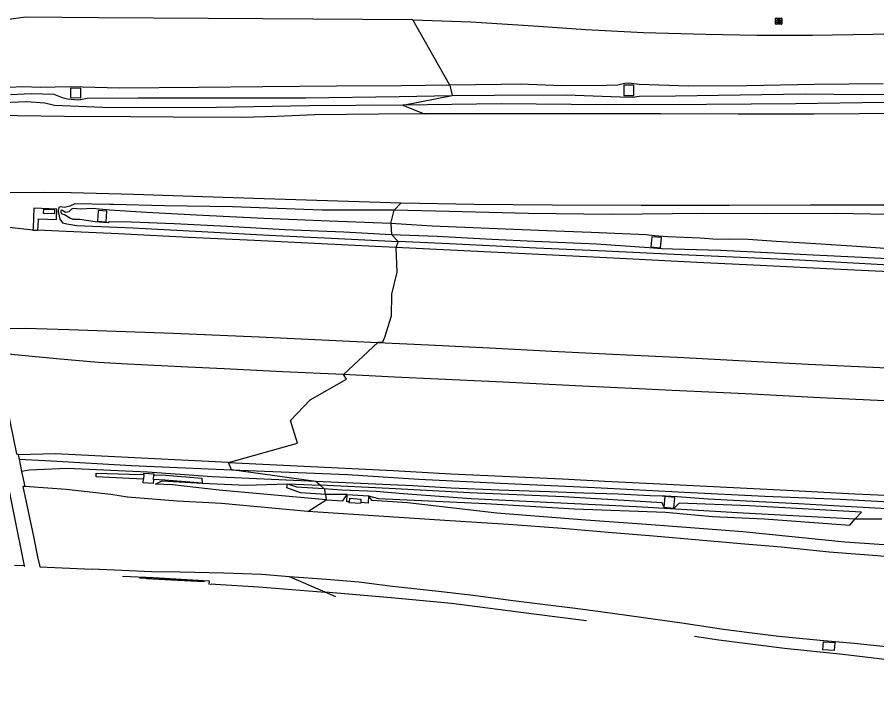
# Model space of a CAD drawing. Extents: x 160203 to 161526, y 379529 to 381797.
# Drawn here: x 160995.1 to 161134.7, y 379548.6 to 379658.1 of the extents above; entities that cross this region are included whole.
import ezdxf

# ---------------------------------------------------------------- set-up
doc = ezdxf.new("R2010")
doc.units = 0
for name, color, linetype in [('IMGEO_Berm_groen', 7, 'Continuous'), ('IMGEO_Berm_open', 7, 'Continuous'), ('IMGEO_Geluidsscherm', 7, 'Continuous'), ('IMGEO_Grasland_overig', 7, 'Continuous'), ('IMGEO_Muur', 7, 'Continuous'), ('IMGEO_Rijbaan_autosnelweg', 7, 'Continuous'), ('IMGEO_Rijbaan_autoweg', 7, 'Continuous'), ('IMGEO_Rioolput', 7, 'Continuous'), ('IMGEO_Struiken', 7, 'Continuous'), ('IMGEO_Terreindeel_gesloten', 7, 'Continuous'), ('IMGEO_Terreindeel_open', 7, 'Continuous')]:
    doc.layers.add(name, color=color, linetype=linetype)

msp = doc.modelspace()

# ---------------------------------------------------------------- linework, layer by layer
at = {"layer": 'IMGEO_Berm_groen'}
for points in [[(161065.34, 379647.05), (161057.45, 379646.95), (161046.92, 379646.85), (161034.97, 379646.75), (161024.54, 379646.68), (161011.67, 379646.54), (161005.65, 379646.7), (161003.54, 379646.78), (160998.89, 379646.68), (160995.92, 379646.77), (160993.82, 379646.67)], [(161135.79, 379647.26), (161124.62, 379647.17), (161113.57, 379646.94), (161104.12, 379646.87), (161096.14, 379647.14), (161094.44, 379647.38), (161093.78, 379647.29), (161092.67, 379647.02), (161090.83, 379646.96), (161083.58, 379646.95), (161076.78, 379647.22), (161073.68, 379647.12), (161065.34, 379647.05)], [(161065.34, 379647.05), (161065.73, 379645.35)], [(161095.27, 379645.36), (161095.27, 379647.05), (161093.62, 379647.04), (161093.62, 379645.36), (161095.27, 379645.36)], [(160994, 379645.51), (160997.36, 379645.67), (161001, 379645.56), (161002.36, 379645.03), (161003.25, 379644.83), (161005, 379644.65), (161006.43, 379644.9), (161014.67, 379644.98), (161028.57, 379644.95), (161041.92, 379644.99), (161057.13, 379645.22), (161065.73, 379645.35)], [(161005.38, 379644.98), (161005.41, 379646.5), (161003.74, 379646.54), (161003.71, 379645.01), (161005.38, 379644.98)], [(161065.73, 379645.35), (161072.63, 379645.42), (161084.25, 379645.44), (161093.05, 379645.13), (161095.02, 379645.1), (161096.13, 379645.25), (161102.03, 379645.32), (161112.52, 379645.45), (161123.1, 379645.6), (161132.47, 379645.5), (161143.03, 379645.65)], [(161057.72, 379643.77), (161042.51, 379643.69), (161027.45, 379643.43), (161010.23, 379643.34), (161001.15, 379643.72), (160999.55, 379644.13), (160996.55, 379644.3), (160991.39, 379644.13), (160989.99, 379643.61)], [(161197.64, 379644.08), (161195.73, 379643.78), (161189.04, 379643.82), (161176.74, 379644.18), (161162.45, 379644.22), (161150.23, 379644.18), (161135.96, 379644.21), (161121.6, 379644.02), (161107.09, 379643.9), (161090.78, 379643.85), (161073.7, 379643.98), (161057.72, 379643.77)], [(161057.72, 379643.77), (161061.17, 379642.39)], [(160998.44, 379623.46), (160998.49, 379624.15), (160998.51, 379625.33), (161001.46, 379625.22), (161001.48, 379626.91), (160997.76, 379627.03), (160997.64, 379623.84), (160997.61, 379623.5)], [(161056.31, 379626.72), (161044.57, 379626.7), (161030.04, 379627.25), (161019.01, 379627.43), (161010.7, 379627.63), (161010.29, 379627.64), (161010.11, 379627.64), (161004.45, 379627.78), (161003.6, 379627.35), (161002.73, 379627.18), (161002.1, 379627.29), (161001.81, 379627.15), (161001.71, 379626.53), (161001.99, 379625.26), (161002.43, 379624.66), (161003.11, 379624.49), (161004.77, 379624.24), (161013.84, 379623.84), (161025.04, 379623.26), (161035.97, 379622.65), (161046.11, 379622.16), (161056.96, 379621.61)], [(161055.75, 379624.54), (161045.79, 379624.92), (161035.16, 379625.37), (161025.22, 379625.84), (161016.06, 379626.37), (161010.07, 379626.71), (161007.31, 379626.99), (161005.28, 379626.87), (161004.21, 379627), (161003.9, 379626.91), (161003.43, 379626.46), (161002.94, 379626.35), (161002.66, 379626.53), (161002.34, 379626.72), (161002.17, 379626.6), (161002.14, 379626.34), (161002.33, 379626.15), (161002.73, 379626.01), (161003.73, 379625.44), (161004.1, 379625.26), (161005.26, 379625.25), (161007.75, 379624.89), (161009.81, 379624.72), (161010.09, 379624.9), (161013.66, 379624.85), (161020.56, 379624.58), (161029.17, 379624.12), (161038.57, 379623.6), (161048.15, 379623.2), (161055.86, 379622.75)], [(161056.31, 379626.72), (161057.43, 379627.91)], [(161009.64, 379626.57), (161008.2, 379626.67), (161008.09, 379624.92), (161009.52, 379624.83), (161009.64, 379626.57)], [(161198.4, 379615.02), (161198.09, 379618.24), (161197.72, 379619.37), (161196.81, 379620.42), (161195.6, 379621.78), (161194.56, 379622.66), (161193.3, 379623.4), (161192.17, 379623.85), (161189.63, 379624.39), (161180.24, 379625.07), (161166.27, 379625.28), (161154.2, 379625.73), (161142.12, 379625.91), (161128.13, 379626.17), (161116.76, 379626.13), (161106.54, 379626.2), (161091.62, 379626.03), (161078.12, 379626.19), (161065.27, 379626.52), (161056.31, 379626.72)], [(161138.29, 379620.35), (161131.49, 379620.8), (161123.94, 379621.3), (161118.36, 379621.63), (161113.86, 379621.97), (161110.78, 379622.03), (161108.82, 379621.97), (161106.03, 379622.15), (161100.74, 379622.38), (161098.59, 379622.58), (161097.26, 379622.69), (161088.35, 379623.11), (161081.12, 379623.37), (161071.77, 379623.72), (161062.49, 379624.14), (161055.75, 379624.54)], [(161055.75, 379624.54), (161055.86, 379622.75)], [(161055.86, 379622.75), (161063.32, 379622.52), (161072.19, 379621.99), (161079.08, 379621.69), (161089.18, 379621.27), (161097.76, 379620.64), (161099.79, 379620.49), (161101.55, 379620.46), (161109.36, 379620.24), (161118.05, 379619.8), (161124.38, 379619.47), (161132.29, 379619.07), (161141.65, 379618.6)], [(161056.96, 379621.61), (161056.57, 379620.64)], [(161193.13, 379615.29), (161189.13, 379615.37), (161179.51, 379615.71), (161166.23, 379616.4), (161155.97, 379616.85), (161146.85, 379617.25), (161135.76, 379617.83), (161122.16, 379618.6), (161111.41, 379619.09), (161101.81, 379619.52), (161090.67, 379620.05), (161079.38, 379620.57), (161065.32, 379621.23), (161056.96, 379621.61)], [(161099.73, 379622.26), (161098.16, 379622.38), (161098.03, 379620.75), (161099.6, 379620.63), (161099.73, 379622.26)], [(161053.64, 379605.22), (161048.08, 379600.03)], [(160995.24, 379586.95), (160995.38, 379586.28)], [(160995.38, 379586.28), (161000.58, 379586.01), (161013.63, 379585.23), (161029.88, 379584.52)], [(161029.88, 379584.52), (161029.39, 379585.71)], [(161043.6, 379582.65), (161026.72, 379583.42), (161016.25, 379584.16), (161003.2, 379584.73), (160997.01, 379584.5), (160995.79, 379584.28)], [(160995.79, 379584.28), (160996.3, 379581.84)], [(161015.59, 379583.02), (161013.33, 379583.11), (161007.87, 379583.38), (161007.92, 379583.98), (161013.33, 379583.85), (161015.63, 379583.78)], [(161015.63, 379583.78), (161015.59, 379583.02)], [(161015.63, 379583.78), (161015.64, 379583.98), (161017.25, 379583.88), (161017.24, 379583.73)], [(161017.2, 379582.96), (161017.24, 379583.73)], [(161017.24, 379583.73), (161019.16, 379583.67), (161025.09, 379583.16), (161025.11, 379582.39)], [(161043.6, 379582.65), (161029.88, 379584.52)], [(161029.88, 379584.52), (161048.74, 379583.75), (161060.34, 379583.02), (161073.6, 379582.34), (161088.94, 379581.67), (161103.48, 379580.92), (161116.53, 379580.26), (161128.82, 379579.77), (161142.76, 379579), (161157.69, 379578.24), (161172.55, 379577.59), (161186.31, 379576.91), (161192.33, 379576.66), (161193, 379576.41), (161193.22, 379576.23)], [(161017.2, 379582.96), (161017.16, 379582.31), (161015.55, 379582.4), (161015.59, 379583.02)], [(161025.11, 379582.39), (161019.07, 379582.88), (161017.2, 379582.96)], [(161045.29, 379579.68), (161027.88, 379581.25), (161020.29, 379582.1), (161017.53, 379582.21), (161018.6, 379582.74), (161025.11, 379582.39)], [(161025.11, 379582.39), (161032.27, 379582.05), (161039, 379582.27)], [(161044.3, 379582.02), (161043.6, 379582.65)], [(161137.38, 379578.16), (161129.61, 379578.59), (161122.01, 379579.02), (161113.49, 379579.42), (161107.35, 379579.74), (161102.3, 379580.14), (161100.41, 379580.28), (161099.85, 379580.23), (161097.93, 379580.32), (161092.74, 379580.59), (161087.13, 379580.76), (161081.55, 379580.96), (161073.35, 379581.23), (161065.57, 379581.56), (161059.37, 379581.94), (161043.6, 379582.65)], [(161039, 379582.27), (161044.3, 379582.02)], [(161044.91, 379581.48), (161044.3, 379582.02)], [(161100.14, 379578.47), (161100.11, 379578.54), (161099.84, 379579.15), (161083.82, 379580.13), (161068.59, 379580.77), (161055.49, 379581.51), (161044.3, 379582.02)], [(161045.17, 379580.51), (161045.05, 379581.35), (161044.91, 379581.48)], [(161044.91, 379581.48), (161047.83, 379581.28), (161053.37, 379581.04), (161057.78, 379580.67), (161068.85, 379579.86), (161095.68, 379578.57), (161113.02, 379577.57), (161131.23, 379576.58)], [(161042.31, 379577.74), (161045.29, 379579.68)], [(161048.69, 379580.55), (161045.17, 379580.51)], [(161045.17, 379580.51), (161045.29, 379579.68)], [(161045.29, 379579.68), (161047.96, 379579.51), (161048.69, 379580.55)], [(161049.07, 379579.32), (161048.61, 379579.34), (161048.69, 379580.55)], [(161048.69, 379580.55), (161052.15, 379580.33)], [(161052.15, 379580.33), (161052.08, 379579.13), (161050.88, 379579.2)], [(161198.12, 379575.98), (161197.89, 379573.23), (161197.29, 379572.03), (161196.5, 379571.13), (161195.22, 379570.29), (161193.71, 379569.54), (161192.18, 379569.29), (161188.02, 379569.24), (161177.58, 379569.84), (161160.87, 379570.62), (161144.71, 379571.73), (161129.56, 379572.77), (161112.97, 379574.44), (161098.06, 379575.62), (161087.48, 379576.35), (161072.98, 379577.5), (161058.49, 379579.16), (161052.73, 379579.56), (161052.15, 379580.33)], [(161052.15, 379580.33), (161053.79, 379579.89), (161071.22, 379579.06), (161085.61, 379578.18), (161100.39, 379577.64), (161108.05, 379576.94), (161116.48, 379576.58), (161130.33, 379575.55), (161131.23, 379576.58)], [(161101.76, 379578.3), (161101.94, 379580.05), (161100.32, 379580.22), (161100.14, 379578.47)], [(161050.88, 379579.2), (161050.87, 379579.07), (161049.07, 379579.18), (161049.07, 379579.32)], [(161100.14, 379578.47), (161101.76, 379578.3)], [(161131.23, 379576.58), (161132.24, 379577.67), (161128.36, 379577.86), (161114.04, 379578.68), (161102.63, 379579.14), (161101.87, 379578.37), (161101.76, 379578.3)], [(161131.23, 379576.58), (161135.53, 379576.59)], [(161012.19, 379567.26), (161017.19, 379567.04), (161026.28, 379566.51), (161026.23, 379565.9)], [(161045.13, 379564.65), (161039.33, 379567.12)], [(161026.45, 379565.88), (161026.62, 379566), (161027.28, 379565.98), (161034.28, 379565.53), (161045.13, 379564.65)], [(161087.57, 379559.97), (161079, 379561.08), (161065.61, 379562.83), (161055.84, 379563.73), (161045.13, 379564.65)], [(161046.82, 379563.91), (161045.13, 379564.65)], [(161186.3, 379548.63), (161186.08, 379549.18), (161185.77, 379549.59), (161185.11, 379549.92), (161182.54, 379550.29), (161173.4, 379550.95), (161163.19, 379551.71), (161151.01, 379552.5), (161138.77, 379553.4), (161129.24, 379554.53), (161119.74, 379555.5), (161109.09, 379556.85), (161105.11, 379557.43)], [(161125.98, 379555.29), (161126.08, 379556.6), (161127.9, 379556.46), (161127.8, 379555.15), (161125.98, 379555.29)]]:
    msp.add_lwpolyline(points, dxfattribs=at)
at = {"layer": 'IMGEO_Berm_open'}
for points in [[(160980.9, 379643.97), (160986.01, 379619.11), (160991.11, 379593.96), (160996.2, 379568.92)], [(160996.2, 379568.92), (160994.63, 379568.99)], [(160996.2, 379568.92), (160996.23, 379568.8)]]:
    msp.add_lwpolyline(points, dxfattribs=at)
at = {"layer": 'IMGEO_Geluidsscherm'}
msp.add_lwpolyline([(161016.07, 379566.88), (161021.18, 379566.61), (161025.38, 379566.37)], dxfattribs=at)
at = {"layer": 'IMGEO_Grasland_overig'}
for points in [[(161059.34, 379657.65), (161034.97, 379657.8), (161008.31, 379658), (160996.48, 379658.08), (160992.48, 379657.53), (160989.11, 379656.07), (160987.21, 379654.82), (160984.47, 379652.02), (160983.05, 379649.61), (160982.23, 379647.65), (160981.97, 379645.84), (160982.32, 379644.01)], [(161065.34, 379647.05), (161059.34, 379657.65)], [(161059.34, 379657.65), (161068.77, 379657.32), (161078.97, 379656.69), (161087.46, 379656.08), (161096.84, 379655.61), (161106.96, 379655.31), (161115.23, 379655.17), (161124.27, 379655.15), (161134.09, 379655.32), (161144.04, 379655.58), (161149.67, 379655.38), (161157.8, 379654.92), (161166.44, 379654.73), (161176.45, 379654.69), (161184.21, 379654.6), (161196.44, 379655.01), (161198.1, 379654.5), (161200.22, 379653.24), (161201.56, 379651.76), (161202.57, 379650), (161203.11, 379648.3), (161203.4, 379646.1), (161203.42, 379644.99), (161203.44, 379643.79)], [(161057.72, 379643.77), (161065.73, 379645.35)], [(161055.75, 379624.54), (161056.31, 379626.72)], [(161056.96, 379621.61), (161055.86, 379622.75)], [(160995.38, 379586.28), (160995.79, 379584.28)]]:
    msp.add_lwpolyline(points, dxfattribs=at)
at = {"layer": 'IMGEO_Muur'}
msp.add_lwpolyline([(161014.92, 379566.99), (161021.18, 379566.66), (161025.39, 379566.42), (161025.39, 379566.32), (161021.18, 379566.56), (161017.23, 379566.77)], dxfattribs=at)
at = {"layer": 'IMGEO_Rijbaan_autosnelweg'}
for points in [[(160997.61, 379623.5), (160994.27, 379623.87), (160987.59, 379624.23)], [(160997.61, 379623.5), (160998.44, 379623.46)], [(161056.57, 379620.64), (161044.48, 379621.25), (161033.6, 379621.79), (161022.89, 379622.27), (161011.52, 379622.88), (161001.85, 379623.32), (160998.44, 379623.46)], [(161056.57, 379620.64), (161056.77, 379616.63), (161055.86, 379613.05), (161055.83, 379609.52), (161054.76, 379606.02), (161054.44, 379605.29), (161053.64, 379605.22)], [(161193.1, 379614.06), (161192.88, 379614.01), (161185.17, 379614.29), (161172.98, 379614.96), (161161.99, 379615.48), (161150.86, 379616.02), (161140.17, 379616.53), (161126.6, 379617.19), (161115.78, 379617.73), (161105.52, 379618.23), (161091.95, 379618.92), (161079.8, 379619.51), (161067.61, 379620.11), (161056.57, 379620.64)], [(160991.04, 379607.48), (160996.43, 379607.55), (161003.46, 379607.34), (161020.39, 379606.73), (161034.4, 379606.14), (161053.64, 379605.22)], [(161053.64, 379605.22), (161061.89, 379604.84), (161071.81, 379604.34), (161081.92, 379603.82), (161090.7, 379603.4), (161103.38, 379602.79), (161114.35, 379602.21), (161123.61, 379601.7), (161136.41, 379601.11), (161148.22, 379600.53), (161158.46, 379600.05), (161169.58, 379599.55), (161180.57, 379598.92), (161193.73, 379598.12), (161199.13, 379597.66), (161200.26, 379597.29)], [(160991.55, 379603.52), (160994.91, 379587.41), (160994.97, 379587.12), (160995.21, 379587.1), (160995.24, 379586.95)], [(161048.08, 379600.03), (161038.15, 379600.48), (161028.67, 379600.97), (161022.77, 379601.22), (161012.99, 379601.7), (161008.24, 379601.97), (161001.45, 379602.58), (160991.74, 379603.51), (160991.55, 379603.52)], [(161029.39, 379585.71), (161040.59, 379588.89), (161039.47, 379592.57), (161042.66, 379595.93), (161048.55, 379599.26), (161048.08, 379600.03)], [(161200.24, 379593.49), (161199.92, 379593.24), (161190.77, 379593.64), (161186.99, 379593.51), (161184.13, 379593.42), (161179.05, 379593.6), (161171.02, 379593.98), (161159.81, 379594.51), (161148.39, 379595.1), (161135.99, 379595.72), (161125.52, 379596.24), (161113.39, 379596.86), (161101.5, 379597.42), (161096.09, 379597.71), (161086.86, 379598.13), (161074.05, 379598.77), (161063.44, 379599.25), (161056.36, 379599.6), (161048.08, 379600.03)], [(161029.39, 379585.71), (161014.2, 379586.47), (161001.24, 379587.15), (160995.24, 379586.95)], [(161029.39, 379585.71), (161056.15, 379584.42), (161065.53, 379583.9), (161075.11, 379583.46), (161083.66, 379583.09), (161090.52, 379582.7), (161100.63, 379582.21), (161110.35, 379581.72), (161120.11, 379581.23), (161131.17, 379580.65), (161142.39, 379580.15), (161151.64, 379579.72), (161163.78, 379579.15), (161175.18, 379578.59), (161185.58, 379578.1), (161193.24, 379577.31)]]:
    msp.add_lwpolyline(points, dxfattribs=at)
at = {"layer": 'IMGEO_Rijbaan_autoweg'}
for points in [[(161061.17, 379642.39), (161053.8, 379642.35), (161043.41, 379642.2), (161037.26, 379641.94), (161031.57, 379641.8), (161020.39, 379641.83), (161013.53, 379641.88), (161002.75, 379641.96), (160995.11, 379642.04), (160989.99, 379642.15)], [(161197.55, 379642.39), (161190.72, 379642.5), (161179.21, 379642.56), (161166.67, 379642.55), (161153.41, 379642.48), (161139.3, 379642.42), (161124.58, 379642.32), (161112.19, 379642.3), (161099.6, 379642.37), (161091.09, 379642.4), (161072.99, 379642.38), (161061.17, 379642.39)], [(160986.62, 379629.25), (160989.8, 379629.5), (160993.27, 379629.57), (160999.32, 379629.66), (161003.83, 379629.57), (161013.96, 379629.3), (161025.24, 379628.94), (161035.22, 379628.62), (161057.43, 379627.91)], [(161057.43, 379627.91), (161069.31, 379627.71), (161082.06, 379627.6), (161096.43, 379627.56), (161110.73, 379627.52), (161123.99, 379627.57), (161139.34, 379627.6), (161173.84, 379627.22), (161182.27, 379627.11), (161191.28, 379626.29), (161196.83, 379625.9)], [(160996.3, 379581.84), (160995.99, 379581.85), (160997, 379577.03), (160997.69, 379573.7), (160998.39, 379570.39), (160998.67, 379569.04), (160998.72, 379568.79), (161007.23, 379568.39)], [(161042.31, 379577.74), (161028.28, 379579.04), (161021.05, 379579.44), (161013, 379580.11), (161010.3, 379580.5), (161003.02, 379581.31), (160996.3, 379581.84)], [(161200.15, 379567.06), (161196.89, 379566.96), (161193.12, 379567.09), (161190.96, 379567.04), (161187.83, 379567.01), (161182.03, 379567.28), (161174.99, 379567.62), (161166.49, 379568.09), (161159.46, 379568.54), (161150.29, 379569.24), (161141.91, 379569.91), (161134.78, 379570.55), (161127, 379571.17), (161119.19, 379571.94), (161112.67, 379572.53), (161105.86, 379573.12), (161098.46, 379573.75), (161091.08, 379574.37), (161083.62, 379574.98), (161074.91, 379575.63), (161064.55, 379576.29), (161055.46, 379576.88), (161042.31, 379577.74)], [(161039.33, 379567.12), (161034.82, 379567.5), (161028.65, 379567.73), (161021.54, 379567.9), (161016.89, 379567.94), (161007.23, 379568.39)], [(161139.9, 379555.37), (161131.05, 379556.29), (161125.55, 379556.81), (161118.82, 379557.45), (161114.04, 379558.04), (161109.84, 379558.6), (161103.05, 379559.64), (161096.85, 379560.5), (161091.78, 379561.19), (161085.76, 379562.01), (161080.85, 379562.62), (161075.24, 379563.32), (161069.13, 379564.11), (161064.02, 379564.7), (161056.05, 379565.58), (161050.59, 379566.28), (161045.34, 379566.73), (161039.33, 379567.12)]]:
    msp.add_lwpolyline(points, dxfattribs=at)
at = {"layer": 'IMGEO_Rioolput'}
for p, q in [((161118.29, 379657), (161118.29, 379657.85)), ((161118.37, 379657.92), (161119.22, 379657.92)), ((161119.29, 379657.85), (161119.29, 379657)), ((161119.22, 379656.92), (161118.37, 379656.92)), ((161118.78, 379657.7), (161118.81, 379657.7)), ((161118.8, 379657.14), (161118.78, 379657.14))]:
    msp.add_line(p, q, dxfattribs=at)
for points in [[(161118.29, 379657), (161118.29, 379657.85)], [(161118.37, 379657.92), (161119.22, 379657.92)], [(161119.29, 379657.85), (161119.29, 379657)], [(161119.22, 379656.92), (161118.37, 379656.92)], [(161118.88, 379657.62), (161118.63, 379657.62), (161118.63, 379657.22)], [(161118.63, 379657.22), (161118.75, 379657.22), (161118.75, 379657.39), (161118.77, 379657.39)], [(161118.81, 379657.54), (161118.75, 379657.54), (161118.75, 379657.46)], [(161118.75, 379657.46), (161118.81, 379657.46)], [(161118.81, 379657.36), (161118.88, 379657.22), (161119.02, 379657.22), (161118.96, 379657.35)]]:
    msp.add_lwpolyline(points, dxfattribs=at)
for centre, radius, start, end in [((161118.37, 379657.85), 0.0765, 91.552, 178.448), ((161118.37, 379657.85), 0.0765, 91.552, 178.448), ((161119.22, 379657.85), 0.0765, 1.552, 88.448), ((161119.22, 379657.85), 0.0765, 1.552, 88.448), ((161118.37, 379657), 0.0765, 181.552, 268.448), ((161118.37, 379657), 0.0765, 181.552, 268.448), ((161118.76, 379657.33), 0.0533, 26.0293, 88.6989), ((161118.81, 379657.45), 0.0964, 77.0061, 93.1865), ((161118.79, 379657.65), 0.19, 274.7715, 282.9687), ((161118.83, 379657.5), 0.0378, 276.6634, 79.6772), ((161118.88, 379657.51), 0.109, 350.3612, 89.416), ((161118.88, 379657.51), 0.112, 277.5842, 350.9817), ((161118.86, 379657.3), 0.108, 29.5134, 73.7905), ((161119.22, 379657), 0.0765, 271.552, 358.448), ((161119.22, 379657), 0.0765, 271.552, 358.448)]:
    msp.add_arc(centre, radius, start, end, dxfattribs=at)
for centre, major_axis, ratio, start_param, end_param in [((161118.78, 379657.42), (-0.387, 0.002), 0.722429, 4.712389, 7.853982), ((161118.8, 379657.42), (-0.39, 0.002), 0.717154, 1.570796, 4.712389)]:
    msp.add_ellipse(centre, major_axis=major_axis, ratio=ratio, start_param=start_param, end_param=end_param, dxfattribs=at)
at = {"layer": 'IMGEO_Struiken'}
for points in [[(161045.17, 379580.51), (161041.1, 379580.8), (161038.89, 379581.61), (161039, 379582.27)], [(161039, 379582.27), (161040.43, 379581.79), (161044.91, 379581.48)]]:
    msp.add_lwpolyline(points, dxfattribs=at)
at = {"layer": 'IMGEO_Terreindeel_gesloten'}
msp.add_lwpolyline([(161049.07, 379579.32), (161049.11, 379579.91), (161050.92, 379579.79), (161050.88, 379579.2)], dxfattribs=at)
at = {"layer": 'IMGEO_Terreindeel_open'}
msp.add_lwpolyline([(161001.12, 379626.12), (160999.34, 379626.19), (160999.37, 379626.9), (161001.14, 379626.83), (161001.12, 379626.12)], dxfattribs=at)

doc.saveas('drawing.dxf')
